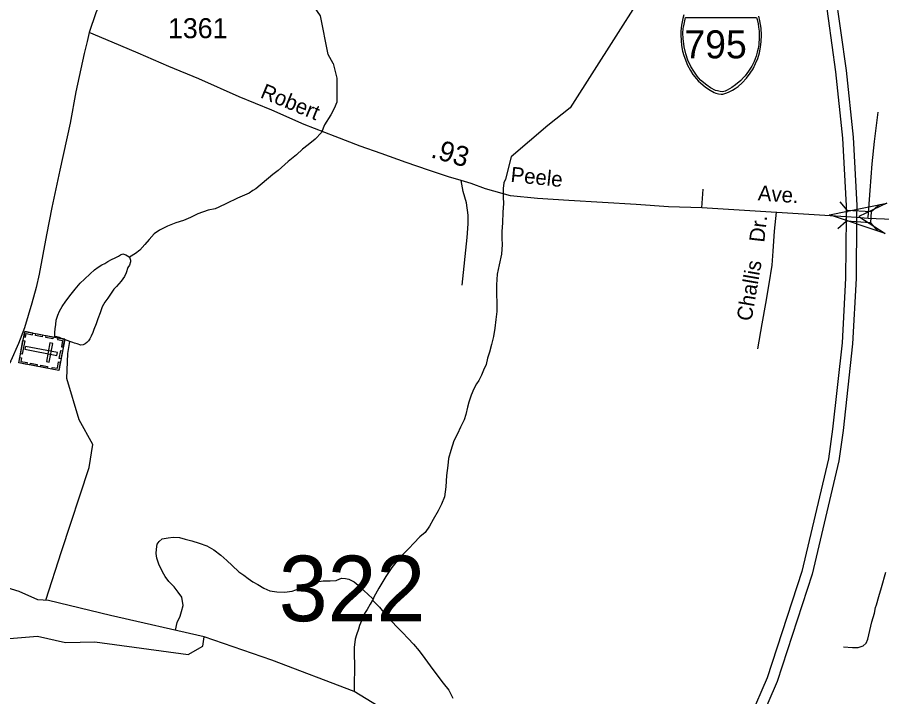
# Model space of a CAD drawing. Extents: x 2206922 to 2357709, y 510027 to 673830.
# Drawn here: x 2295621 to 2301021, y 645561 to 649808 of the extents above; entities that cross this region are included whole.
import ezdxf

# ---------------------------------------------------------------- set-up
doc = ezdxf.new("R2010")
doc.units = 0
for name, color, linetype in [('Exist Cultural Cemetery CELL', 7, 'Continuous'), ('Exist Hydrographic Creek Single Shore', 7, 'Continuous'), ('Exist Hydrographic Misc Water Feature', 7, 'Continuous'), ('Exist Road Non-System Type 51', 7, 'Continuous'), ('Exist Road Non-System Type 51 Label', 7, 'Continuous'), ('Exist Road Primary Interstate Divided Center Attributed', 7, 'Continuous'), ('Exist Road Primary Interstate Shield CELL', 7, 'Continuous'), ('Exist Road Primary Interstate Shield Number Label', 7, 'Continuous'), ('Exist Road Secondary Mileage Hundredths English Label', 7, 'Continuous'), ('Exist Road Secondary Structure Standard Bridge Attributed CELL', 7, 'Continuous'), ('Exist Road Secondary Structure Standard Bridge CELL', 7, 'Continuous'), ('Exist Road Secondary Structure Standard Bridge Number Label', 7, 'Continuous'), ('Exist Road Secondary Type 51 Attributed', 7, 'Continuous'), ('Exist Road Secondary Type 51 Label', 7, 'Continuous'), ('Exist Road Secondary Type 51 Number Label', 7, 'Continuous')]:
    doc.layers.add(name, color=color, linetype=linetype)

msp = doc.modelspace()

# ---------------------------------------------------------------- linework, layer by layer
at = {"layer": 'Exist Cultural Cemetery CELL'}
for points in [[(2295917.7, 647795.8), (2295880.5, 647600.2), (2295630.3, 647647.9), (2295667.6, 647843.5)], [(2295661.5, 647811), (2295672.7, 647808.8), (2295676.9, 647830.4), (2295716.6, 647822.9), (2295718.6, 647833.8), (2295667.7, 647843.5)], [(2295736.3, 647830.4), (2295778.9, 647822.3), (2295776.7, 647811.1), (2295734.2, 647819.2)], [(2295802.3, 647817.8), (2295844.9, 647809.7), (2295842.7, 647798.5), (2295800.2, 647806.6)], [(2295668.1, 647784.9), (2295652.2, 647701.5), (2295641, 647703.6), (2295656.9, 647787)], [(2295843.2, 647768.5), (2295824.9, 647772), (2295802.9, 647656.3), (2295821.2, 647652.8)], [(2295875.2, 647803.9), (2295873.1, 647792.8), (2295904.7, 647786.7), (2295897.1, 647746.9), (2295908, 647744.8), (2295917.7, 647795.8)], [(2295868.5, 647694.2), (2295872, 647712.5), (2295672.8, 647750.5), (2295669.3, 647732.2)], [(2295903.8, 647723.1), (2295894.1, 647672.1), (2295882.9, 647674.3), (2295892.6, 647725.2)], [(2295636.5, 647680.4), (2295647.8, 647678.3), (2295643.7, 647656.7), (2295683.4, 647649.1), (2295681.3, 647638.2), (2295630.3, 647647.9)], [(2295837.9, 647608.3), (2295840, 647619.4), (2295871.6, 647613.4), (2295879.2, 647653.3), (2295890.1, 647651.2), (2295880.4, 647600.2)], [(2295703.5, 647645.5), (2295746, 647637.4), (2295743.9, 647626.2), (2295701.3, 647634.4)], [(2295768.2, 647633.2), (2295810.8, 647625.1), (2295808.6, 647613.9), (2295766.1, 647622)]]:
    msp.add_lwpolyline(points, close=True, dxfattribs=at)
at = {"layer": 'Exist Hydrographic Creek Single Shore'}
for points in [[(2295749.9, 646167.3), (2295633.8, 646217.5), (2295154.8, 646365), (2294818, 646474.2), (2294777.7, 646481.9), (2294715.5, 646487.3), (2294698.6, 646495), (2294659.3, 646523.9), (2294504.5, 646608.2), (2294182.6, 646940.8), (2293953, 647170.5), (2293783.8, 647380.3), (2293562.5, 647635.2), (2293486, 647769.8), (2293417.4, 647870.2), (2293268.7, 648099.1), (2293185.2, 648176.4), (2292983.8, 648295.2), (2292732.7, 648418.4), (2292439.8, 648608), (2292363.8, 648681.7)], [(2296787.8, 645935.2), (2296202.8, 646068.4), (2295815.9, 646162), (2295749.9, 646167.3)], [(2293551.8, 642813.4), (2293584.9, 642914.4), (2293937.8, 643415.6), (2294051.8, 643718.2), (2294211.7, 644344.6), (2294271.5, 644694.9), (2294289.5, 644731.5), (2294325.5, 644766.4), (2294372.4, 644798.6), (2294423.1, 644848.3), (2294677.8, 645348.5), (2294784.8, 645480.8), (2294974.7, 645640.9), (2295396.9, 645911), (2295746.7, 645940.1), (2295921.8, 645900.3), (2296104.7, 645903.2), (2296688.7, 645825.7), (2296779.8, 645876.3), (2296787.8, 645935.2)], [(2297725.9, 645593), (2297211.2, 645788.7), (2296787.8, 645935.2)], [(2304240, 643281.3), (2303664, 643415.5), (2303123.2, 643432.7), (2301754.1, 643502.2), (2300704.9, 643551.5), (2299901.3, 643571), (2299710.9, 643768.1), (2299370.4, 644085.8), (2299352.7, 644102.8), (2299338, 644117.4), (2299175.6, 644284.6), (2298817.1, 644643.3), (2298463.4, 644997.2), (2298263.7, 645195.2), (2298035.1, 645403.2), (2297725.9, 645593)]]:
    msp.add_lwpolyline(points, dxfattribs=at)
at = {"layer": 'Exist Hydrographic Misc Water Feature'}
msp.add_line((2297843.6, 646171.2), (2297839.5, 646164.9), dxfattribs=at)
for points in [[(2297593.8, 649518.9), (2297562.5, 649575.4), (2297514.9, 649817.6), (2297356.8, 650047.9), (2297261.9, 650358.1), (2297274.4, 650708.5), (2297287, 650939.5), (2297342.5, 651587.4)], [(2299780.7, 650352.9), (2299075.5, 649242.2), (2298935.9, 649130.4), (2298705.5, 648934.8), (2298671, 648796.3), (2298660.9, 648772.3), (2298655.4, 648738.2), (2298656, 648684.2), (2298658.5, 648644.5), (2298655, 648588.7), (2298651.7, 648522.6), (2298648.2, 648468.4), (2298649, 648424.5), (2298651.1, 648386.4), (2298645.7, 648326.4), (2298630.6, 648260.2), (2298619.3, 648202.2), (2298613.8, 648136.2), (2298614.8, 648078), (2298616.8, 648022.2), (2298616, 647968.3), (2298610.3, 647918.1), (2298604.9, 647864.1), (2298595.1, 647812.1), (2298583.8, 647762.3), (2298570.7, 647714), (2298558.8, 647676), (2298549.6, 647637.7), (2298533.8, 647601.5), (2298520.3, 647571.5), (2298504.3, 647537.4), (2298490.3, 647517.2), (2298473.1, 647484.9), (2298457.3, 647446.7), (2298441.9, 647402.8), (2298434.5, 647370.7), (2298423.1, 647324.6), (2298413, 647292.4), (2298389.6, 647246.4), (2298370.2, 647203.9), (2298348.4, 647159.8), (2298329.6, 647099.8), (2298315.6, 647049.5), (2298310.5, 647005.7), (2298303.1, 646943.6), (2298297.4, 646873.5), (2298290.6, 646809.6), (2298270.9, 646763.4), (2298249.4, 646722.9), (2298220.1, 646668.9), (2298196.5, 646626.7), (2298168.8, 646588.2), (2298136.8, 646560.2), (2298097.6, 646521.5), (2298067.9, 646487.4), (2298036.3, 646456.9), (2297995.1, 646410.4), (2297961.3, 646368.5), (2297924, 646312), (2297904.5, 646281.7), (2297880.7, 646239.4), (2297849.3, 646182.9), (2297843.6, 646171.2)], [(2297593.8, 649518.9), (2297618.2, 649427.7), (2297616.9, 649278), (2297600.6, 649237.2)], [(2297600.6, 649237.2), (2297580.2, 649197.8), (2297540.5, 649136.1), (2297521.7, 649087.5), (2297482.2, 649046.7), (2297438.7, 649011.3), (2297403.4, 648982.7), (2297365.3, 648947.4), (2297313.6, 648905.2), (2297251, 648850.8), (2297217, 648824.9), (2297110.9, 648735.1), (2297091.9, 648724.2), (2297068.8, 648709.2), (2296996.7, 648676.6), (2296928.7, 648643.9), (2296879.7, 648620.8), (2296856.6, 648611.3), (2296813.1, 648601.7), (2296749.8, 648579.1), (2296704.1, 648556.8), (2296658.6, 648538.1), (2296610.8, 648521.8), (2296558.9, 648501.2), (2296509.3, 648476.7), (2296475.5, 648454.6), (2296445.9, 648418), (2296418.7, 648386.7), (2296386, 648351.3), (2296358.8, 648330.9), (2296321.3, 648309.1)], [(2295950.1, 647780.1), (2295931.9, 647787.8), (2295906, 647795.7), (2295886, 647805.3), (2295867.7, 647811.2), (2295855.8, 647813), (2295855.6, 647837), (2295857.9, 647861), (2295861.3, 647887.2), (2295865, 647915.1), (2295874.5, 647945.3), (2295884.3, 647971.4), (2295902.2, 647999.5), (2295923.9, 648033.5), (2295957.3, 648078), (2295983.1, 648108.2), (2296014.5, 648146.4), (2296040.2, 648170.6), (2296076, 648204.9), (2296103.5, 648229.2), (2296127.5, 648245.4), (2296149.9, 648259.5), (2296167.3, 648267.8), (2296187.6, 648281.8), (2296209.1, 648294.4), (2296232.9, 648304.6), (2296252.8, 648314.5), (2296266.5, 648322.6), (2296280.7, 648329), (2296298.9, 648323), (2296309, 648317), (2296312.9, 648315.2)], [(2296312.9, 648315.2), (2296321.3, 648309.1), (2296329.1, 648289.3), (2296329.5, 648279.4), (2296321.5, 648259.2), (2296311.6, 648243.2), (2296302, 648211), (2296290.3, 648186.8), (2296270.4, 648159), (2296240.9, 648124.5), (2296224.9, 648108.2), (2296206.9, 648084.2), (2296187.6, 648052.2), (2296167.9, 648026), (2296152.1, 647998), (2296138.6, 647959.5), (2296124.8, 647923.4), (2296115, 647891.6), (2296099.6, 647855.4), (2296093.5, 647837.2), (2296083.8, 647815.2), (2296073.8, 647797.3), (2296066.2, 647785), (2296055.9, 647775.2), (2296044.5, 647766.8), (2296032.4, 647760.9), (2296018.4, 647758.5), (2295996.3, 647766.3), (2295978.2, 647770.2), (2295968.4, 647774.2), (2295950.1, 647780.1)], [(2295798.7, 646163.4), (2295897.2, 646468.6), (2296069.9, 646992.7), (2296092.8, 647136.5), (2296008.8, 647292.4), (2295930.9, 647549.8), (2295937.8, 647707), (2295950.1, 647780.1)], [(2296608.6, 645976), (2296620.2, 646025.4), (2296638.1, 646063.6), (2296647.3, 646093.4), (2296657.2, 646131.7), (2296648.7, 646183.7), (2296626.4, 646215.4), (2296600.4, 646247), (2296568, 646280.6), (2296545.6, 646312.4), (2296527.4, 646342.3), (2296505, 646389.8), (2296492.7, 646427.8), (2296488.4, 646456), (2296490, 646483.7), (2296496, 646513.7), (2296507.9, 646531.8), (2296525.5, 646548.2), (2296563, 646554.7), (2296595.2, 646558.8), (2296635.4, 646555.2), (2296669, 646545.6), (2296711.7, 646536), (2296757.6, 646520.6), (2296806, 646504.7), (2296849.7, 646479.1), (2296892.1, 646445.5), (2296930.3, 646412.2), (2296964.5, 646380.2), (2297005.1, 646340.9), (2297035.5, 646320.9), (2297063.8, 646299.3), (2297093.7, 646279.7), (2297123.9, 646262.2), (2297161.8, 646240.2), (2297198.1, 646222.6), (2297242.2, 646217.2), (2297289.9, 646213.6), (2297338.3, 646220.2), (2297383.9, 646236.4), (2297427.7, 646257), (2297479.4, 646277.2), (2297531.1, 646285.6), (2297575.4, 646284.2), (2297613.3, 646286.6), (2297635.3, 646298.7)], [(2297635.3, 646298.7), (2297648.8, 646301.1), (2297671.1, 646299.8), (2297692.9, 646294.9), (2297726.7, 646278.9), (2297762.4, 646248.3), (2297790.9, 646220.5), (2297809.1, 646204.8), (2297843.6, 646171.2)], [(2297839.5, 646164.9), (2297825.7, 646139), (2297806.1, 646106.7), (2297790.7, 646080.7), (2297770.8, 646036.2), (2297759.1, 646006.3), (2297751.7, 645982.3), (2297739.6, 645948), (2297732.4, 645919.9), (2297726.7, 645868), (2297725.1, 645841.9), (2297725.7, 645800.1), (2297727.5, 645786), (2297725.9, 645593)], [(2297839.5, 646164.9), (2297884.2, 646119.7), (2297916.4, 646079.9), (2297946.7, 646048.2), (2297987.1, 646002.8), (2298027.3, 645963.1), (2298062.4, 645925.3), (2298096.2, 645889.8), (2298131.1, 645848.5), (2298167.4, 645800.8), (2298199.8, 645753), (2298242.4, 645697.5), (2298282.6, 645646), (2298317, 645602.7), (2298341.9, 645552.7)]]:
    msp.add_lwpolyline(points, dxfattribs=at)
at = {"layer": 'Exist Road Non-System Type 51'}
for points in [[(2300996.6, 649214.1), (2300973.7, 649031.3), (2300959.3, 648890.8), (2300946.5, 648724.4), (2300935, 648556.7)], [(2298399.6, 648133.1), (2298432.5, 648431.4), (2298437.4, 648517.4), (2298438.8, 648571.4), (2298428.1, 648647.2), (2298407.6, 648718), (2298394.7, 648788.2)], [(2299898.3, 648615.9), (2299905.8, 648732.6)], [(2300247.3, 647734.5), (2300274.5, 647890.8), (2300297.4, 648017.6), (2300317.5, 648141.6), (2300337.5, 648257.8), (2300343.3, 648346.7), (2300351.8, 648471.4), (2300364.7, 648589)], [(2300783.1, 645872.1), (2300837.6, 645869.2), (2300874.8, 645869.2), (2300904.9, 645879.3), (2300923.5, 645896.5), (2300935, 645920.9), (2300946.5, 645975.3), (2300959.3, 646029.8), (2300975.1, 646082.9), (2300982.3, 646118.7), (2300988, 646134.5), (2301003.8, 646187.5), (2301019.5, 646244.2), (2301046.7, 646340.2)]]:
    msp.add_lwpolyline(points, dxfattribs=at)
at = {"layer": 'Exist Road Primary Interstate Divided Center Attributed'}
for points in [[(2300361.5, 652736.2), (2300359.9, 652451), (2300381.8, 652178), (2300457.1, 651509.5), (2300598.3, 650495.9), (2300664.2, 649968.7), (2300733.2, 649466.6), (2300777.1, 649052.4), (2300799.1, 648628.7), (2300798.6, 648560)], [(2300427.3, 652764.9), (2300425.5, 652453.4), (2300447.2, 652184.3), (2300522.2, 651517.7), (2300663.3, 650504.5), (2300729.2, 649977.3), (2300798.3, 649474.6), (2300842.5, 649057.6), (2300864.7, 648630.2), (2300864.2, 648555.3)], [(2300798.6, 648560), (2300795.9, 648176.9), (2300774, 647772), (2300714.4, 647232.3), (2300689.3, 647047.1), (2300523, 646344.2), (2300306.5, 645678.9), (2300093.2, 645186.2)], [(2300864.2, 648555.3), (2300861.5, 648174.9), (2300839.4, 647766.7), (2300779.5, 647224.3), (2300753.9, 647035.2), (2300586.2, 646326.5), (2300368, 645655.7), (2300152.6, 645158.2)]]:
    msp.add_lwpolyline(points, dxfattribs=at)
at = {"layer": 'Exist Road Primary Interstate Shield CELL'}
msp.add_lwpolyline([(2299785.6, 649822.5), (2299778.8, 649799.6), (2299770.5, 649757.6), (2299766.2, 649721.1), (2299765.4, 649695.3), (2299770.1, 649630.7), (2299777.2, 649596.4), (2299784.4, 649568.6), (2299808.3, 649508.6), (2299826.2, 649474.9), (2299841.6, 649450.8), (2299863.2, 649423.6), (2299874.9, 649410.6), (2299919.7, 649371.5), (2299949.6, 649351), (2299973.5, 649338.1), (2299984.8, 649333.9), (2300002.4, 649329), (2300018.5, 649327.1), (2300028, 649328), (2300040.7, 649330.5), (2300053.1, 649334.6), (2300067.2, 649340.8), (2300088.1, 649352.4), (2300104.8, 649362.2), (2300124.2, 649375.2), (2300150.3, 649398.9), (2300176.3, 649426.3), (2300199.3, 649457.3), (2300217.6, 649486.4), (2300233.6, 649519.5), (2300247.1, 649550.4), (2300257.7, 649585.7), (2300264.8, 649620), (2300268.4, 649655.7), (2300270.8, 649695.3), (2300268.1, 649739.8), (2300260.3, 649785.4), (2300253.1, 649813.7)], dxfattribs=at)
msp.add_lwpolyline([(2300238, 649805.6), (2300242.7, 649793.4), (2300249, 649766.3), (2300252.4, 649745.5), (2300255.8, 649721.5), (2300254.6, 649680.4), (2300252.6, 649637.8), (2300248.7, 649612.6), (2300243.5, 649589.6), (2300236.3, 649564.2), (2300224.8, 649530.4), (2300208.9, 649501.7), (2300189, 649469.9), (2300167.5, 649442), (2300158.2, 649430.4), (2300140.5, 649411.8), (2300108.2, 649385.9), (2300084.7, 649368.3), (2300056.6, 649351.7), (2300042.2, 649345.3), (2300025.6, 649341.8), (2300011.9, 649342.8), (2299995.2, 649347.2), (2299981.8, 649350.9), (2299952.4, 649366.8), (2299928.5, 649382.7), (2299888.7, 649415.4), (2299867.3, 649440.5), (2299847.2, 649469.9), (2299829.4, 649500), (2299810.3, 649539.6), (2299796.8, 649579.5), (2299787, 649622.6), (2299780.4, 649675.2), (2299779.7, 649707.3), (2299781.7, 649738.2), (2299784.6, 649754.3), (2299788.5, 649774.4), (2299796.4, 649805.4)], close=True, dxfattribs=at)
at = {"layer": 'Exist Road Secondary Structure Standard Bridge Attributed CELL'}
msp.add_lwpolyline([(2301042.1, 648456.9), (2300695.3, 648573.2), (2301053.8, 648645.9), (2300877.9, 648561.9)], close=True, dxfattribs=at)
at = {"layer": 'Exist Road Secondary Structure Standard Bridge CELL'}
for p, q in [((2300758.6, 648654.9), (2300804, 648603)), ((2300954.8, 648592.7), (2301006.7, 648638.1)), ((2300747.5, 648487.1), (2300799.4, 648532.5)), ((2300950.2, 648523.8), (2300995.7, 648471.9))]:
    msp.add_line(p, q, dxfattribs=at)
msp.add_lwpolyline([(2300804, 648603), (2300954.8, 648593), (2300950.1, 648522.6), (2300799.4, 648532.5)], close=True, dxfattribs=at)
at = {"layer": 'Exist Road Secondary Type 51 Attributed'}
for points in [[(2296836.1, 651521.9), (2296733.3, 651278.7), (2296569.3, 650897), (2296417.1, 650552.9), (2296348, 650375), (2296239.3, 650127.8), (2296182, 650001.2), (2296112.8, 649835.1), (2296071.3, 649711.5)], [(2296071.3, 649711.5), (2296057.5, 649657.1), (2296039.7, 649582), (2295986.3, 649340.7), (2295950.8, 649145), (2295887.5, 648852.3), (2295836.1, 648619), (2295804.5, 648447.9), (2295757.1, 648201.7), (2295739.3, 648118.7), (2295711.6, 648019.8), (2295666.2, 647867.5), (2295628.6, 647767.7), (2295581.2, 647660.9), (2295525.9, 647569.9), (2295421.1, 647431.5), (2295292.7, 647273.3), (2295134.6, 647095.3), (2295031.8, 646975.7), (2294923.1, 646837.3), (2294674.4, 646542)], [(2300798.6, 648560), (2299898.3, 648615.9), (2299688.5, 648622.7), (2299487.9, 648638.4), (2299066.6, 648662.1), (2298871.8, 648675), (2298701.3, 648690.8), (2298546.5, 648735.9), (2298456.3, 648769.6), (2298394.7, 648788.2), (2298315.9, 648811.2), (2298189.8, 648851.3), (2298050.8, 648900.1), (2297894.6, 648956), (2297762.8, 649001.9), (2297607.7, 649062.2), (2297413.1, 649136.4), (2297210.4, 649226.5), (2297007.6, 649310.4), (2296754.7, 649422.1), (2296568, 649500.3), (2296377.4, 649584.3), (2296214.8, 649652.8), (2296071.3, 649711.5)], [(2300864.2, 648555.3), (2300798.6, 648560)], [(2302405.7, 648490), (2300937, 648550.1), (2300864.2, 648555.3)]]:
    msp.add_lwpolyline(points, dxfattribs=at)

# ---------------------------------------------------------------- texts
at = {"layer": 'Exist Road Non-System Type 51 Label'}
for s, rotation, p in [('Dr.', 83.6056, (2300287.2, 648397.4)), ('Challis', 80.1904, (2300207.2, 647904.3))]:
    msp.add_text(s, height=95, rotation=rotation, dxfattribs=at).set_placement(p)
at = {"layer": 'Exist Road Primary Interstate Shield Number Label'}
msp.add_text('795', height=175, dxfattribs=at).set_placement((2299787.9, 649550.9))
at = {"layer": 'Exist Road Secondary Mileage Hundredths English Label'}
msp.add_text('.93', height=125, rotation=343.7703, dxfattribs=at).set_placement((2298198.6, 648933.5))
at = {"layer": 'Exist Road Secondary Structure Standard Bridge Number Label'}
msp.add_text('322', height=410.1, dxfattribs=at).set_placement((2297255, 646032.6))
at = {"layer": 'Exist Road Secondary Type 51 Label'}
for s, rotation, p in [('Robert', 337.5247, (2297133.8, 649308.2)), ('Peele', 354.1128, (2298699.8, 648779.4)), ('Ave.', 355.8669, (2300245.3, 648663.6))]:
    msp.add_text(s, height=95, rotation=rotation, dxfattribs=at).set_placement(p)
at = {"layer": 'Exist Road Secondary Type 51 Number Label'}
msp.add_text('1361', height=125, dxfattribs=at).set_placement((2296562.5, 649676.9))

doc.saveas('drawing.dxf')
